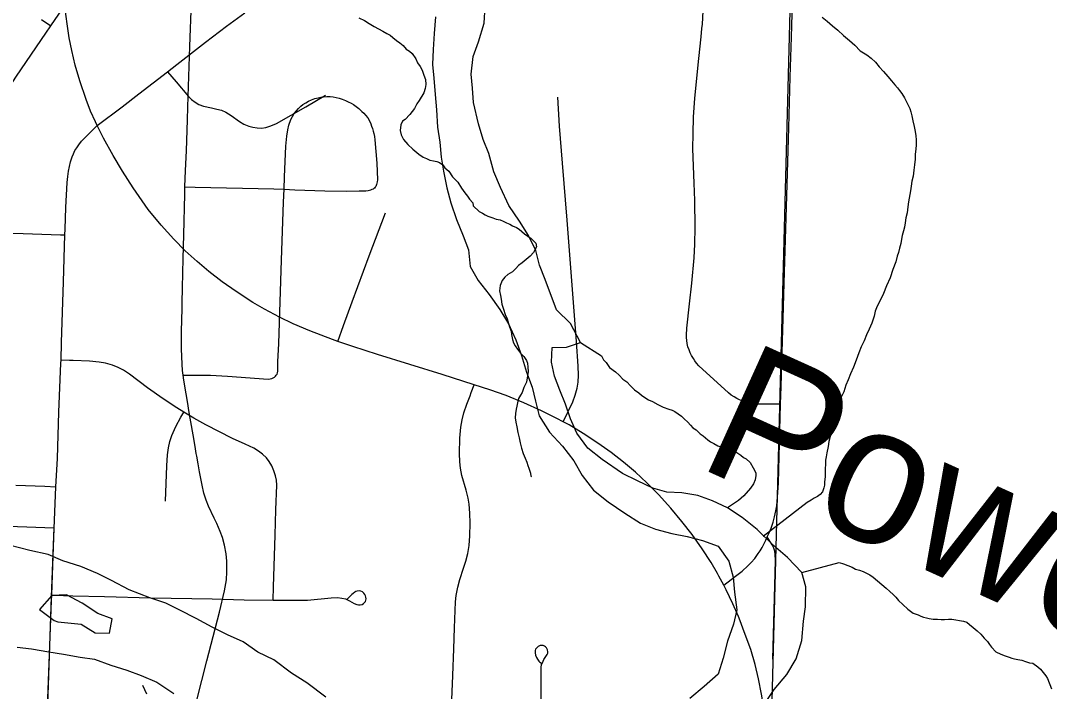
# Model space of a CAD drawing. Extents: x 2.4 to 73.1, y 4.5 to 25.6.
# Drawn here: x 48.3282 to 48.6806, y 21.7904 to 22.0203 of the extents above; entities that cross this region are included whole.
import ezdxf

# ---------------------------------------------------------------- set-up
doc = ezdxf.new("R2010")
doc.units = 0
for name, color, linetype in [('GM_X_City_Street', 7, 'Continuous'), ('GM_X_County_Road', 7, 'Continuous'), ('GM_X_Major_River', 7, 'Continuous'), ('GM_X_Minor_River', 7, 'Continuous'), ('GM_X_Minor_River_Text', 7, 'Continuous'), ('GM_X_Section', 7, 'Continuous'), ('GM_X_State_Route', 7, 'Continuous'), ('GM_X_Township_Road', 7, 'Continuous'), ('GM_X_US_Shield', 7, 'Continuous')]:
    doc.layers.add(name, color=color, linetype=linetype)

msp = doc.modelspace()

# ---------------------------------------------------------------- linework, layer by layer
at = {"layer": 'GM_X_City_Street'}
for points in [[(48.56914, 21.82681), (48.57317, 21.82993), (48.57536, 21.83163), (48.57738, 21.8335), (48.57848, 21.83464), (48.57971, 21.83602), (48.58093, 21.83766), (48.58156, 21.83866), (48.5822, 21.83981), (48.5835, 21.84225), (48.58402, 21.84343), (48.58475, 21.84506), (48.58529, 21.84642), (48.58601, 21.8484), (48.58651, 21.85026), (48.58698, 21.85227), (48.58726, 21.85402), (48.5875, 21.85699), (48.58779, 21.86194), (48.58855, 21.88881), (48.58872, 21.89489), (48.58941, 21.91821), (48.58979, 21.93033), (48.59063, 21.95644), (48.59142, 21.98349), (48.59186, 22.0009), (48.59234, 22.01458), (48.59296, 22.03882)], [(48.58855, 21.88881), (48.58522, 21.88883), (48.58057, 21.88887), (48.57919, 21.889), (48.57794, 21.88918), (48.57675, 21.88946), (48.57558, 21.88986), (48.57451, 21.8903), (48.5736, 21.8908), (48.57263, 21.89139), (48.57167, 21.89198), (48.57068, 21.89276), (48.56055, 21.90194), (48.5598, 21.90285), (48.55922, 21.90366), (48.55868, 21.90449), (48.55803, 21.90553), (48.55764, 21.90641), (48.55719, 21.90751), (48.55683, 21.90852), (48.55659, 21.90961), (48.55646, 21.91066), (48.55636, 21.9117), (48.55635, 21.91247), (48.55648, 21.91491), (48.55741, 21.92324), (48.55813, 21.93036), (48.55894, 21.93904), (48.55923, 21.94371), (48.55933, 21.94933), (48.55923, 21.95867), (48.55893, 21.96458), (48.55852, 21.97637), (48.55857, 21.98164), (48.55872, 21.98722), (48.55916, 21.99372), (48.56058, 22.00732), (48.56131, 22.01475), (48.56164, 22.01752), (48.56178, 22.01906), (48.56247, 22.03272)], [(48.33541, 22.02062), (48.33859, 22.01844)], [(48.37852, 22.00275), (48.38149, 21.99926), (48.38573, 21.99428), (48.3868, 21.99322), (48.38798, 21.99231), (48.38926, 21.99157), (48.39094, 21.99092), (48.39362, 21.99035), (48.39548, 21.98998), (48.39702, 21.98955), (48.39851, 21.98894), (48.40041, 21.98776), (48.40318, 21.98575), (48.40474, 21.98482), (48.40639, 21.98411), (48.40783, 21.98371), (48.40931, 21.98349), (48.4108, 21.98347), (48.41228, 21.98366), (48.41399, 21.98417), (48.41592, 21.98505), (48.42591, 21.99074), (48.43262, 21.99468)], [(48.38397, 21.89874), (48.38735, 21.89877), (48.39325, 21.89882), (48.39914, 21.89851), (48.41308, 21.89748), (48.41371, 21.89752), (48.41424, 21.89767), (48.4147, 21.89786), (48.41515, 21.89812), (48.41557, 21.89844), (48.41583, 21.89876), (48.41608, 21.89913), (48.41625, 21.89958), (48.41634, 21.90021), (48.4164, 21.90332), (48.41666, 21.90969), (48.41765, 21.93823), (48.41834, 21.95804), (48.41848, 21.96249), (48.41862, 21.96673), (48.41909, 21.97727), (48.4194, 21.98067), (48.41979, 21.98281), (48.42013, 21.9844), (48.42083, 21.98636), (48.42132, 21.98738), (48.42196, 21.98848), (48.4227, 21.98937), (48.42344, 21.9902), (48.42423, 21.99097), (48.42493, 21.99153), (48.42589, 21.99214), (48.4268, 21.99263), (48.42787, 21.99311), (48.42904, 21.99355), (48.43018, 21.99384), (48.43113, 21.994), (48.43204, 21.99413), (48.43315, 21.99422), (48.43422, 21.99422), (48.43533, 21.9941), (48.43631, 21.99394), (48.43739, 21.99369), (48.43843, 21.99337), (48.43954, 21.99293), (48.44048, 21.99249), (48.44144, 21.99198), (48.44229, 21.99148), (48.44314, 21.99088), (48.44406, 21.99012), (48.44514, 21.98917), (48.44586, 21.98851), (48.4464, 21.98788), (48.44713, 21.9869), (48.44786, 21.98569), (48.44821, 21.98494), (48.44849, 21.98415), (48.44873, 21.98328), (48.44899, 21.98241), (48.44923, 21.98157), (48.44941, 21.98058), (48.4496, 21.97939), (48.45022, 21.97144), (48.45046, 21.96574), (48.45041, 21.96502), (48.45031, 21.96456), (48.45018, 21.96417), (48.45006, 21.96378), (48.44988, 21.96346), (48.44968, 21.96319), (48.44944, 21.96291), (48.44908, 21.96268)], [(48.51413, 21.88282), (48.51578, 21.88632), (48.51736, 21.88968), (48.51822, 21.89197), (48.51885, 21.89432), (48.51921, 21.89642), (48.51936, 21.89885), (48.51926, 21.90193), (48.51869, 21.91029), (48.51547, 21.95184), (48.5139, 21.97137), (48.51287, 21.98408), (48.51221, 21.99401)], [(48.38454, 21.96331), (48.38799, 21.96323), (48.41503, 21.96263), (48.41848, 21.96249), (48.42215, 21.96234), (48.43244, 21.96199), (48.43982, 21.96186), (48.44416, 21.9619), (48.44651, 21.96196), (48.44726, 21.96204), (48.44772, 21.96217), (48.44821, 21.9623), (48.4487, 21.96249), (48.44908, 21.96268)], [(48.43688, 21.91038), (48.43885, 21.91579), (48.44183, 21.92395), (48.44766, 21.93964), (48.45327, 21.95443)], [(48.31326, 21.94784), (48.32916, 21.94728), (48.34193, 21.94692), (48.34342, 21.94688)], [(48.4147, 21.82167), (48.41484, 21.8263), (48.4154, 21.84401), (48.41571, 21.85269), (48.41597, 21.86106), (48.41586, 21.86286), (48.41557, 21.86433), (48.41502, 21.86605), (48.41427, 21.8677), (48.41335, 21.86925), (48.41242, 21.87043), (48.41115, 21.8717), (48.40972, 21.87281), (48.40818, 21.87376), (48.40512, 21.87518), (48.40085, 21.8771), (48.3917, 21.88177), (48.38761, 21.88403), (48.38414, 21.88617), (48.38177, 21.88762), (48.3771, 21.89072), (48.37176, 21.89451), (48.36558, 21.89919), (48.36353, 21.90051), (48.36164, 21.90147), (48.35966, 21.90223), (48.3573, 21.90288), (48.3552, 21.90327), (48.35184, 21.90355), (48.34627, 21.90381), (48.34503, 21.90384), (48.34208, 21.90392)], [(48.476, 21.78753), (48.47633, 21.79586), (48.47661, 21.80507), (48.47683, 21.81219), (48.47721, 21.82117), (48.47746, 21.82335), (48.47798, 21.82612), (48.47871, 21.82885), (48.47999, 21.8327), (48.48073, 21.83504), (48.4814, 21.83771), (48.48184, 21.84043), (48.48214, 21.84381), (48.48226, 21.84813), (48.48217, 21.85151), (48.48188, 21.85456), (48.48152, 21.85667), (48.48088, 21.85935), (48.47942, 21.86442), (48.47894, 21.86689), (48.47868, 21.86909), (48.47861, 21.87191), (48.47873, 21.87722), (48.47904, 21.88096), (48.47944, 21.88345), (48.48007, 21.8859), (48.48109, 21.88886), (48.4822, 21.89175), (48.48261, 21.8929), (48.48357, 21.89553)], [(48.37792, 21.85559), (48.37834, 21.86773), (48.37857, 21.87145), (48.37889, 21.87392), (48.37937, 21.87604), (48.38005, 21.87811), (48.38139, 21.88126), (48.38317, 21.88442), (48.38414, 21.88617)], [(48.32665, 21.86112), (48.33658, 21.86074), (48.34033, 21.86059)], [(48.58588, 21.80151), (48.58664, 21.82676), (48.58684, 21.83546), (48.58676, 21.83735), (48.58658, 21.83852), (48.58626, 21.83952), (48.58569, 21.84066), (48.58402, 21.84343)], [(48.33891, 21.82347), (48.34297, 21.82333), (48.34608, 21.82322), (48.35695, 21.82294), (48.37279, 21.82255), (48.39391, 21.82218), (48.40478, 21.82185), (48.4147, 21.82167), (48.41534, 21.82166), (48.42404, 21.82166), (48.42652, 21.82174), (48.43457, 21.82247), (48.43674, 21.82258), (48.43828, 21.82245), (48.43948, 21.82214), (48.44091, 21.82153), (48.44252, 21.82058), (48.44336, 21.82019), (48.44396, 21.82008), (48.44459, 21.82011), (48.44519, 21.82026), (48.44574, 21.82055), (48.44618, 21.82098), (48.44636, 21.82125), (48.44656, 21.82213), (48.4465, 21.82275), (48.44637, 21.82324), (48.44618, 21.82362), (48.44582, 21.82413), (48.44534, 21.82452), (48.44477, 21.82477), (48.44416, 21.82486), (48.44355, 21.82478), (48.44309, 21.82468), (48.44268, 21.82443), (48.44215, 21.82402), (48.4417, 21.82365), (48.44015, 21.82211)], [(48.50659, 21.78625), (48.50656, 21.79243), (48.5065, 21.79806), (48.50653, 21.7987), (48.50672, 21.79968), (48.50696, 21.80027), (48.5075, 21.80135), (48.5086, 21.80311), (48.50879, 21.80358), (48.50883, 21.80405), (48.50867, 21.80473), (48.50833, 21.80539), (48.50805, 21.80569), (48.50767, 21.80597), (48.50722, 21.80616), (48.50673, 21.80622), (48.50624, 21.80615), (48.50552, 21.80583), (48.50491, 21.80532), (48.50464, 21.80492), (48.50448, 21.80446), (48.50444, 21.8037), (48.50461, 21.80289), (48.50492, 21.8021), (48.50524, 21.80153), (48.50575, 21.80084), (48.5061, 21.80048), (48.50669, 21.8001)], [(48.37146, 21.78946), (48.37006, 21.79251)]]:
    msp.add_lwpolyline(points, dxfattribs=at)
at = {"layer": 'GM_X_County_Road'}
for points in [[(48.38454, 21.96331), (48.38473, 21.96886), (48.38503, 21.97568), (48.38537, 21.98622), (48.38552, 21.99056), (48.38563, 21.99428), (48.38617, 22.01135), (48.38673, 22.02668)], [(48.37852, 22.00275), (48.38175, 22.00527), (48.39161, 22.01287), (48.39876, 22.01838), (48.405, 22.02296)], [(48.35449, 21.98433), (48.36308, 21.99077), (48.36875, 21.99513), (48.37852, 22.00275)], [(48.38397, 21.89874), (48.38375, 21.90044), (48.38354, 21.9026), (48.38334, 21.90786), (48.3834, 21.91385), (48.3836, 21.92155), (48.38363, 21.92359), (48.38374, 21.92871), (48.38397, 21.93874), (48.38415, 21.94683), (48.38445, 21.96081), (48.38454, 21.96331)], [(48.39454, 21.84985), (48.3926, 21.85395), (48.39183, 21.856), (48.39105, 21.85837), (48.39042, 21.86113), (48.38955, 21.86571), (48.38906, 21.86842), (48.38858, 21.87102), (48.3884, 21.872), (48.38812, 21.87361), (48.38752, 21.87707), (48.3863, 21.88407), (48.38588, 21.88671), (48.38548, 21.88909), (48.38492, 21.89239), (48.38419, 21.89704), (48.38397, 21.89874)], [(48.07911, 21.8561), (48.33965, 21.84655), (48.33875, 21.8228), (48.33629, 21.75234), (48.33401, 21.68125), (48.4581, 21.67897), (48.45542, 21.55329), (48.58008, 21.55159), (48.57249, 21.22274)], [(48.39632, 21.81761), (48.3981, 21.82492), (48.39877, 21.82866), (48.39892, 21.83141), (48.39886, 21.8351), (48.39862, 21.83754), (48.39808, 21.84055), (48.39738, 21.84322), (48.39665, 21.84522), (48.3954, 21.84803), (48.39454, 21.84985)], [(48.38749, 21.78322), (48.38858, 21.78742), (48.39203, 21.80097), (48.39632, 21.81761)]]:
    msp.add_lwpolyline(points, dxfattribs=at)
at = {"layer": 'GM_X_Major_River'}
for points in [[(48.54963, 21.85867), (48.54475, 21.86014), (48.53951, 21.86256), (48.53446, 21.86516), (48.52739, 21.86991), (48.52257, 21.87384), (48.51873, 21.87888), (48.51659, 21.88387), (48.51484, 21.88885), (48.51289, 21.89365), (48.51113, 21.89844), (48.51012, 21.90321), (48.51027, 21.90833), (48.5152, 21.90838), (48.51998, 21.90996), (48.51656, 21.9165), (48.51176, 21.92119), (48.50788, 21.93154), (48.50594, 21.93653), (48.50475, 21.9415), (48.50224, 21.94669), (48.49915, 21.95152), (48.49551, 21.95693), (48.49265, 21.96308), (48.49034, 21.96846), (48.48862, 21.97477), (48.48667, 21.97956), (48.48511, 21.98492), (48.48342, 21.99217), (48.48299, 21.99712), (48.48255, 22.00187), (48.48329, 22.00793), (48.48514, 22.013), (48.48702, 22.0194), (48.48737, 22.02508)], [(48.4704, 22.02156), (48.46987, 22.01589), (48.46952, 22.01039), (48.46938, 22.00527), (48.46981, 22.00052), (48.47023, 21.995), (48.47065, 21.98968), (48.47105, 21.98379), (48.47186, 21.97864), (48.47228, 21.97351), (48.47309, 21.96874), (48.47426, 21.96302), (48.47563, 21.95786), (48.47756, 21.95211), (48.47987, 21.94655), (48.48163, 21.94175), (48.48223, 21.93604), (48.48494, 21.93123), (48.48878, 21.92638), (48.49243, 21.92134), (48.49532, 21.91633), (48.49783, 21.91095), (48.49976, 21.90558), (48.5015, 21.89984), (48.50344, 21.89467), (48.50463, 21.88989), (48.50582, 21.88492), (48.50945, 21.87932), (48.51387, 21.87446), (48.51771, 21.86942), (48.5206, 21.86441), (48.52444, 21.85937), (48.52945, 21.85543), (48.53521, 21.85148), (48.54062, 21.84811)], [(48.58226, 21.78491), (48.58641, 21.79106), (48.59073, 21.79626), (48.59391, 21.80167), (48.5958, 21.80788), (48.59636, 21.81451), (48.59707, 21.81942), (48.59726, 21.82625), (48.59588, 21.83122), (48.5909, 21.83629), (48.58609, 21.8404), (48.58056, 21.84587), (48.57536, 21.85), (48.57034, 21.85336), (48.56529, 21.85578), (48.56022, 21.85762), (48.55475, 21.85853), (48.54963, 21.85867)], [(48.54062, 21.84811), (48.54568, 21.84607), (48.55132, 21.84459), (48.5566, 21.84349), (48.56187, 21.84221), (48.56713, 21.84017), (48.57078, 21.83513), (48.57233, 21.82959), (48.57275, 21.82445), (48.57353, 21.81836), (48.57244, 21.81346), (48.57039, 21.80763), (48.56889, 21.80179), (48.56723, 21.79633), (48.56237, 21.7921), (48.55751, 21.78806)], [(48.43279, 21.78846), (48.42629, 21.79338), (48.42107, 21.79675), (48.41495, 21.80128), (48.40952, 21.8039), (48.4045, 21.80745), (48.39907, 21.80988), (48.39384, 21.81249), (48.38842, 21.81548), (48.38282, 21.81829), (48.37795, 21.8207), (48.37251, 21.82256), (48.36538, 21.82522), (48.3594, 21.82842), (48.35454, 21.83084), (48.34892, 21.83327), (48.34272, 21.83514), (48.33766, 21.83737), (48.33144, 21.83868), (48.32429, 21.84059)], [(48.34894, 21.81353), (48.35378, 21.81055), (48.35871, 21.81042), (48.3596, 21.81533), (48.35473, 21.81717), (48.34933, 21.82073), (48.34391, 21.82354), (48.33897, 21.82329), (48.33467, 21.81848), (48.33968, 21.81474), (48.341, 21.81432)], [(48.341, 21.81432), (48.34894, 21.81353)], [(48.3271, 21.8056), (48.33202, 21.80508), (48.33786, 21.80397), (48.34296, 21.80326), (48.34862, 21.80216), (48.35353, 21.80145), (48.35916, 21.7994), (48.36461, 21.79773), (48.36949, 21.79589), (48.37492, 21.79366), (48.38069, 21.7897)]]:
    msp.add_lwpolyline(points, dxfattribs=at)
at = {"layer": 'GM_X_Minor_River'}
for points in [[(48.44413, 22.02126), (48.446, 22.02026), (48.44768, 22.01926), (48.44936, 22.01826), (48.45086, 22.01746), (48.45235, 22.01665), (48.45366, 22.01585), (48.45478, 22.01525), (48.45571, 22.01446), (48.45701, 22.01348), (48.45813, 22.01268), (48.45924, 22.0117), (48.46034, 22.01053), (48.46146, 22.00974), (48.46239, 22.00895), (48.46367, 22.0072), (48.4642, 22.00585), (48.46511, 22.0045), (48.46583, 22.00334), (48.46635, 22.00161), (48.46688, 22.00007), (48.46702, 21.99836), (48.46679, 21.99703), (48.46637, 21.99553), (48.46477, 21.99291), (48.46398, 21.99179), (48.46317, 21.9901), (48.46159, 21.98806), (48.46002, 21.98639), (48.45906, 21.98585), (48.45845, 21.98454), (48.45821, 21.98264), (48.45854, 21.98111), (48.45945, 21.97956), (48.46091, 21.97781), (48.46258, 21.97624), (48.46462, 21.97447), (48.46611, 21.97348), (48.46723, 21.97307), (48.46836, 21.97246), (48.46968, 21.97224), (48.47081, 21.97201), (48.47175, 21.97161), (48.47287, 21.97081), (48.4736, 21.96984), (48.47489, 21.96866), (48.47617, 21.96673), (48.47801, 21.96496), (48.47928, 21.96283), (48.48038, 21.96128), (48.48129, 21.96012), (48.48202, 21.95914), (48.48312, 21.95778), (48.48329, 21.95683), (48.48532, 21.95487), (48.48644, 21.95426), (48.48737, 21.95367), (48.48831, 21.95326), (48.49, 21.95264), (48.49113, 21.95223)], [(48.60282, 22.02145), (48.60449, 22.02008), (48.60635, 22.01851), (48.60821, 22.01694), (48.61007, 22.01519), (48.61211, 22.01343), (48.61398, 22.01186), (48.61582, 22.00991), (48.61807, 22.00853), (48.61956, 22.00735), (48.62105, 22.00598), (48.62234, 22.00443), (48.62382, 22.00287), (48.62529, 22.00113), (48.62658, 21.99958), (48.62769, 21.99822), (48.62861, 21.99725), (48.62935, 21.99628), (48.63008, 21.99531), (48.63099, 21.99377), (48.63172, 21.99242), (48.63226, 21.99127), (48.6328, 21.99011), (48.63315, 21.98897), (48.6335, 21.98763), (48.63384, 21.98591), (48.63436, 21.984), (48.6347, 21.98228), (48.63485, 21.98076), (48.635, 21.97942), (48.63496, 21.97771), (48.63492, 21.9762), (48.63469, 21.97449), (48.63465, 21.97278), (48.63441, 21.97089), (48.63417, 21.969), (48.63393, 21.96692), (48.63351, 21.96522), (48.63328, 21.96351), (48.63305, 21.962), (48.63239, 21.95822), (48.63215, 21.95652), (48.63191, 21.95443), (48.63149, 21.95273), (48.63126, 21.95103), (48.63103, 21.94952), (48.63062, 21.9482), (48.6302, 21.94669), (48.62997, 21.94537), (48.62975, 21.94385), (48.62933, 21.94234), (48.62891, 21.94084), (48.6285, 21.93952), (48.62807, 21.93763), (48.62706, 21.935), (48.62604, 21.93217), (48.62483, 21.92936), (48.62381, 21.92672), (48.62281, 21.92466), (48.62201, 21.92316), (48.62141, 21.92184)], [(48.49113, 21.95223), (48.49245, 21.952), (48.49358, 21.95159), (48.4947, 21.95098), (48.49583, 21.95057), (48.49676, 21.94997), (48.49807, 21.94937), (48.49901, 21.94877), (48.49993, 21.94798), (48.50086, 21.9472), (48.50198, 21.9464), (48.50309, 21.94561), (48.50476, 21.94404), (48.50491, 21.94271), (48.5039, 21.94083), (48.50273, 21.93954), (48.50136, 21.93844), (48.5, 21.93733), (48.49884, 21.93642), (48.49786, 21.9353), (48.49668, 21.9342), (48.49514, 21.93329), (48.49416, 21.93237), (48.49318, 21.93126), (48.49256, 21.92956), (48.49232, 21.92767), (48.49265, 21.92614), (48.4928, 21.9248), (48.49313, 21.92308), (48.49365, 21.92136), (48.49417, 21.91963), (48.49489, 21.91809), (48.49541, 21.91655), (48.49576, 21.9154), (48.49628, 21.91387), (48.49644, 21.91272), (48.49677, 21.911), (48.49712, 21.90985), (48.49766, 21.90888), (48.49839, 21.90772), (48.49949, 21.90636), (48.50059, 21.90519), (48.5015, 21.90383), (48.50185, 21.90287), (48.502, 21.90153), (48.50215, 21.90001), (48.50148, 21.89642), (48.50066, 21.89454), (48.50004, 21.89285), (48.49945, 21.89191), (48.49884, 21.89079), (48.49842, 21.88928), (48.4982, 21.88815), (48.49798, 21.8872), (48.49775, 21.88569), (48.4977, 21.88417), (48.49785, 21.88264), (48.49818, 21.88111), (48.49851, 21.8792), (48.49902, 21.87729), (48.49935, 21.87556), (48.49987, 21.87384), (48.50039, 21.87192), (48.5011, 21.87038), (48.50163, 21.86904), (48.50198, 21.86788), (48.50233, 21.86692), (48.50285, 21.8652), (48.50301, 21.86424), (48.5032, 21.86405)], [(48.62141, 21.92184), (48.621, 21.92072), (48.62058, 21.91902), (48.61976, 21.91657), (48.61895, 21.9145), (48.61795, 21.91263), (48.61714, 21.91056), (48.61614, 21.90849), (48.61532, 21.90643), (48.6145, 21.90398), (48.61349, 21.90153), (48.61249, 21.89928), (48.61168, 21.89721), (48.61087, 21.89533), (48.61024, 21.89307), (48.60924, 21.89101), (48.60863, 21.88931), (48.60822, 21.888), (48.60781, 21.88687), (48.6074, 21.88555), (48.60697, 21.88385), (48.60635, 21.88178), (48.60592, 21.8797), (48.60549, 21.87781), (48.60507, 21.87611), (48.60484, 21.87441), (48.6044, 21.87214), (48.60418, 21.87082), (48.60396, 21.86968), (48.60394, 21.86873), (48.60387, 21.86627), (48.60385, 21.86513), (48.60382, 21.86399), (48.60358, 21.86228), (48.60356, 21.86115), (48.60334, 21.8602), (48.60293, 21.85888), (48.60215, 21.85795), (48.60118, 21.85722), (48.60003, 21.85668), (48.59906, 21.85594), (48.59771, 21.85522), (48.58257, 21.84358)], [(48.51998, 21.90996), (48.52717, 21.90543), (48.5279, 21.90408), (48.52882, 21.90311), (48.52992, 21.90137), (48.53198, 21.89999), (48.53328, 21.89882), (48.53457, 21.89746), (48.53588, 21.89647), (48.53717, 21.89511), (48.53847, 21.89375), (48.53996, 21.89276), (48.54089, 21.89198), (48.54201, 21.89119), (48.54332, 21.8904), (48.54464, 21.8898), (48.54651, 21.8888), (48.54838, 21.8878), (48.55027, 21.88718), (48.5514, 21.88678), (48.55234, 21.88637), (48.55458, 21.8848), (48.5555, 21.88382), (48.5568, 21.88265), (48.55773, 21.88168), (48.55846, 21.88071), (48.55959, 21.88011), (48.56107, 21.87874), (48.562, 21.87796), (48.56368, 21.87659), (48.56461, 21.876), (48.56574, 21.8754), (48.56705, 21.8746), (48.56874, 21.87399), (48.56969, 21.87378), (48.57138, 21.87317), (48.57232, 21.87276), (48.57326, 21.87255), (48.57494, 21.87137), (48.57587, 21.87058), (48.57681, 21.87018), (48.57811, 21.86882), (48.5792, 21.86708), (48.58011, 21.86535), (48.58009, 21.8644), (48.57986, 21.86289), (48.57926, 21.86157), (48.57827, 21.86008), (48.57592, 21.85748), (48.57417, 21.85581), (48.57034, 21.85336)], [(48.59588, 21.83122), (48.60859, 21.83462), (48.6101, 21.8342), (48.6116, 21.83359), (48.61311, 21.83299), (48.61423, 21.83239), (48.61555, 21.83198), (48.61687, 21.83156), (48.618, 21.83096), (48.61912, 21.83037), (48.62024, 21.82958), (48.62471, 21.82586), (48.62601, 21.82468), (48.62712, 21.82371), (48.62805, 21.82273), (48.62897, 21.82157), (48.63045, 21.8202), (48.63212, 21.81864), (48.63399, 21.81727), (48.63568, 21.81665), (48.63662, 21.81625), (48.63756, 21.81585), (48.6385, 21.81563), (48.63945, 21.81542), (48.64077, 21.81519), (48.64229, 21.81516), (48.64362, 21.81512), (48.64476, 21.81509), (48.64609, 21.81525), (48.64723, 21.81522), (48.64855, 21.815), (48.64988, 21.81477), (48.6512, 21.81455), (48.65233, 21.81414), (48.65326, 21.81336), (48.65457, 21.81238), (48.65587, 21.8112), (48.65717, 21.81003), (48.65827, 21.80868), (48.65938, 21.80751), (48.66012, 21.80654), (48.66085, 21.80557), (48.66233, 21.80401), (48.66402, 21.80321), (48.66553, 21.8026), (48.66685, 21.80219), (48.66779, 21.80179), (48.66873, 21.80157), (48.66987, 21.80135), (48.67119, 21.80113), (48.67251, 21.80072), (48.67383, 21.8003), (48.67496, 21.80009), (48.67664, 21.7989), (48.67757, 21.79812), (48.67849, 21.79696), (48.67941, 21.7958), (48.67996, 21.79483), (48.68139, 21.79138)]]:
    msp.add_lwpolyline(points, dxfattribs=at)
at = {"layer": 'GM_X_Section'}
msp.add_lwpolyline([(48.09283, 22.06235), (48.5925, 22.05433), (48.57937, 21.55093), (48.07944, 21.56274)], close=True, dxfattribs=at)
at = {"layer": 'GM_X_State_Route'}
for points in [[(48.33859, 22.01844), (48.35231, 22.03858)], [(48.56696, 21.83081), (48.56474, 21.83458), (48.56168, 21.83933), (48.55824, 21.8442), (48.55479, 21.84868), (48.55096, 21.85325), (48.54674, 21.8579), (48.54276, 21.86191), (48.53883, 21.86554), (48.53476, 21.86899), (48.53053, 21.87226), (48.52594, 21.87555), (48.52096, 21.87882), (48.51611, 21.88175), (48.51413, 21.88282), (48.51197, 21.88399), (48.50662, 21.88662), (48.50061, 21.88931), (48.49452, 21.89179), (48.48892, 21.8938), (48.48357, 21.89553), (48.47262, 21.89908), (48.45045, 21.9059), (48.44205, 21.90861), (48.43688, 21.91038), (48.43507, 21.911), (48.4273, 21.91402), (48.42162, 21.91643), (48.4169, 21.91867), (48.41175, 21.9214), (48.40778, 21.92373), (48.4021, 21.92743), (48.39731, 21.93079), (48.39268, 21.93436), (48.38868, 21.93771), (48.38461, 21.94144), (48.38073, 21.94539), (48.37637, 21.95017), (48.3719, 21.95556), (48.36676, 21.96296), (48.36311, 21.96872), (48.35996, 21.97406), (48.35667, 21.98004), (48.35449, 21.98433), (48.35387, 21.98555), (48.35222, 21.98919), (48.3507, 21.99323), (48.34853, 21.99968), (48.34696, 22.00503), (48.34573, 22.01006), (48.34486, 22.01441), (48.34441, 22.01753), (48.34366, 22.02328)], [(48.20127, 21.85375), (48.2036, 21.85635), (48.20644, 21.85943), (48.23427, 21.88973), (48.23474, 21.89024), (48.24961, 21.90662), (48.25656, 21.91421), (48.26982, 21.92848), (48.28078, 21.94061), (48.291, 21.95205), (48.29657, 21.95872), (48.30048, 21.96361), (48.3065, 21.97166), (48.31127, 21.97833), (48.31976, 21.99052), (48.32682, 22.00121), (48.33687, 22.01593), (48.33859, 22.01844)], [(48.58448, 21.72267), (48.58471, 21.73889), (48.58475, 21.75413), (48.58469, 21.7627), (48.58434, 21.77082), (48.58393, 21.77667), (48.58311, 21.78275), (48.58206, 21.78953), (48.58102, 21.7948), (48.5798, 21.79967), (48.57834, 21.80482), (48.57648, 21.80995), (48.57435, 21.81552), (48.57411, 21.8161), (48.57226, 21.82043), (48.56997, 21.82526), (48.56914, 21.82681), (48.56745, 21.82998), (48.56696, 21.83081)]]:
    msp.add_lwpolyline(points, dxfattribs=at)
at = {"layer": 'GM_X_Township_Road'}
msp.add_line((48.33977, 21.84628), (48.34033, 21.86059), dxfattribs=at)
for points in [[(48.3459, 21.97356), (48.34637, 21.97462), (48.34687, 21.97573), (48.34748, 21.97668), (48.34817, 21.97773), (48.34909, 21.97893), (48.34988, 21.97972), (48.35449, 21.98433)], [(48.34342, 21.94688), (48.34349, 21.94878), (48.34374, 21.95623), (48.34419, 21.96481), (48.3444, 21.96688), (48.34463, 21.9687), (48.34493, 21.9703), (48.34533, 21.97184), (48.3459, 21.97356)], [(48.34208, 21.90392), (48.3423, 21.90998), (48.34292, 21.93078), (48.34342, 21.94688)], [(48.34033, 21.86059), (48.34041, 21.86252), (48.34083, 21.87026), (48.34138, 21.88609), (48.34204, 21.90285), (48.34208, 21.90392)], [(48.33891, 21.82347), (48.33918, 21.83025), (48.33977, 21.84628)], [(48.33641, 21.75207), (48.33672, 21.76208), (48.33727, 21.779), (48.33814, 21.80312), (48.33883, 21.82157), (48.33891, 21.82347)]]:
    msp.add_lwpolyline(points, dxfattribs=at)
at = {"layer": 'GM_X_US_Shield'}
msp.add_lwpolyline([(48.75853, 21.54788), (48.75853, 22.05143), (48.5925, 22.05433), (48.57937, 21.55093)], close=True, dxfattribs=at)

# ---------------------------------------------------------------- texts
at = {"layer": 'GM_X_Minor_River_Text'}
msp.add_text('Powell', height=0.047373, rotation=335.6205, dxfattribs=at).set_placement((48.55916, 21.86784))

doc.saveas('drawing.dxf')
